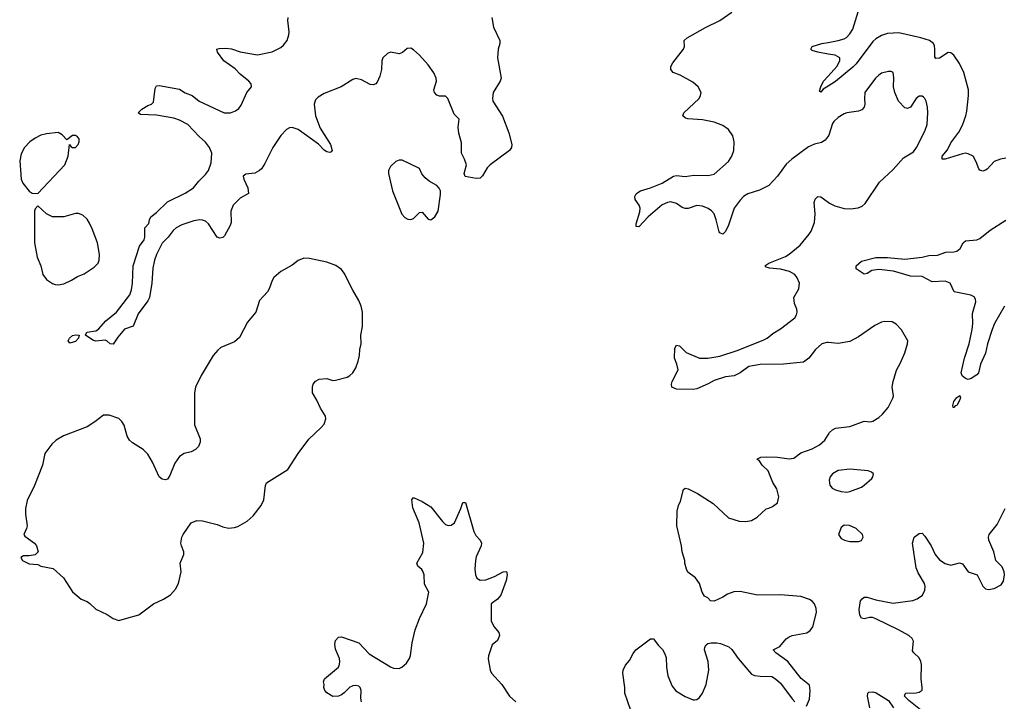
# Model space of a CAD drawing. Header units: inches. Extents: x 1449094 to 1618372, y 389908 to 534307.
# Tile 291 of 494: x 1514403 to 1521219, y 453334 to 458055. Entities that reach past the tile are written whole.
import ezdxf

# ---------------------------------------------------------------- set-up
doc = ezdxf.new("R2010")
doc.units = ezdxf.units.IN
doc.header["$MEASUREMENT"] = 0
doc.layers.add('B5415', color=7, linetype='Continuous')
doc.layers.add('B5425', color=7, linetype='Continuous')

msp = doc.modelspace()

# ---------------------------------------------------------------- linework, layer by layer
at = {"layer": 'B5415', "color": 5}
for points, elevation in [([(1520000, 457248), (1519980.2, 457219.8), (1519954.3, 457205.7), (1519906.5, 457193.5), (1519864.6, 457175.4), (1519748.2, 457090), (1519710, 457053.6), (1519648.3, 456971.7), (1519590, 456907.3), (1519525.7, 456874.3), (1519444.9, 456850), (1519414.9, 456830), (1519390, 456806), (1519349.3, 456750.7), (1519310, 456633.2), (1519290, 456589), (1519270, 456569), (1519250, 456579), (1519246.3, 456586.3), (1519225.4, 456670), (1519209.8, 456709.8), (1519191.8, 456731.8), (1519170, 456747.8), (1519130, 456763), (1519090, 456767.8), (1519030, 456748), (1519010, 456748), (1518990, 456754.7), (1518950, 456782), (1518910, 456792.9), (1518886.8, 456790), (1518850, 456772.6), (1518753.4, 456690), (1518690, 456620.7), (1518670, 456622), (1518670, 456642), (1518695.2, 456724.8), (1518698.2, 456750), (1518692.3, 456770), (1518663.8, 456810), (1518661.8, 456830), (1518670.7, 456849.3), (1518681.6, 456858.4), (1518702, 456870), (1518770, 456891), (1518850, 456923), (1518930, 456972.1), (1518950, 456976.2), (1519010, 456970.2), (1519070, 456978.3), (1519170, 456974.9), (1519210, 456986), (1519310, 457074), (1519333.5, 457110), (1519346.9, 457150), (1519348.4, 457210), (1519339.1, 457250), (1519310, 457294), (1519270, 457321.5), (1519210, 457346.6), (1519130, 457361.7), (1519027.8, 457367.8), (1519012.3, 457372.3), (1518994, 457390), (1519001.2, 457410), (1519106, 457510), (1519117.2, 457530), (1519121.2, 457550), (1519101.2, 457590), (1519062.8, 457622.8), (1518975.1, 457670), (1518927.7, 457690), (1518911.4, 457710), (1518910.6, 457730), (1518924, 457756), (1518999.5, 457850), (1519006, 457870), (1519004, 457910), (1519024, 457930), (1519150, 458002), (1519250, 458050.4), (1519332.3, 458107.7)], 640), ([(1517671.6, 458070), (1517683.8, 458003.8), (1517726.8, 457910), (1517726.8, 457890), (1517714.8, 457850), (1517710.8, 457790), (1517735.5, 457650), (1517730, 457628.7), (1517681, 457550), (1517676, 457510), (1517678.8, 457490), (1517745.9, 457385.9), (1517790, 457270.7), (1517811.1, 457190), (1517807.6, 457170), (1517793.8, 457150), (1517659.5, 457050), (1517640.3, 457030), (1517607.1, 456972.9), (1517590, 456958), (1517563.8, 456956.2), (1517487.6, 456970), (1517481, 456990), (1517496.9, 457050), (1517483.1, 457090), (1517462.6, 457130), (1517461.5, 457201.5), (1517443.7, 457270), (1517439.4, 457310), (1517445.8, 457365.8), (1517410, 457400.5), (1517367.6, 457510), (1517350, 457526), (1517310, 457525.6), (1517291.5, 457531.5), (1517274.5, 457550), (1517269.4, 457570), (1517288.6, 457630), (1517286.4, 457650), (1517270, 457686), (1517230, 457743.5), (1517170, 457809.7), (1517130, 457847.3), (1517110, 457857.6), (1517084.9, 457855.1), (1517053, 457827), (1517030, 457819.3), (1516970, 457829.3), (1516950, 457820.9), (1516918, 457790), (1516910.5, 457770), (1516907.7, 457710), (1516896.1, 457663.9), (1516878.5, 457621.5), (1516868.7, 457611.3), (1516850, 457605.1), (1516830, 457605.6), (1516770, 457639.6), (1516730, 457647), (1516710, 457642), (1516628.8, 457591.2), (1516510, 457542.9), (1516470, 457518.7), (1516450, 457500.9), (1516441.7, 457470), (1516451.8, 457390), (1516484.1, 457304.1), (1516554.9, 457190), (1516566.8, 457150), (1516559.9, 457140.1), (1516550, 457136), (1516530, 457140.7), (1516510, 457152), (1516472.3, 457192.3), (1516330, 457295.6), (1516290, 457309.6), (1516270, 457306), (1516250, 457295.4), (1516210, 457253.3), (1516154.7, 457170), (1516101.2, 457058.8), (1516077, 457023), (1516062.8, 457010), (1516030, 456993), (1515970, 456985.6), (1515950, 456971.5), (1515954, 456950), (1515981.8, 456890), (1515988.4, 456851.6), (1515930, 456819.6), (1515881.6, 456770), (1515864.9, 456730), (1515866.4, 456650), (1515860.4, 456630), (1515821.5, 456558.5), (1515810, 456547.3), (1515790, 456541.6), (1515770, 456549.6), (1515710, 456642), (1515690, 456660.7), (1515670, 456667.6), (1515650, 456669.6), (1515610, 456661.1), (1515526.1, 456633.9), (1515486.8, 456613.2), (1515465.2, 456594.8), (1515431.8, 456550), (1515390, 456507.8), (1515350.2, 456430), (1515335.9, 456390), (1515325.2, 456334.8), (1515318.9, 456230), (1515300.9, 456130), (1515290, 456107.3), (1515222.6, 456017.4), (1515190, 455932.7), (1515128.1, 455911.9), (1515082.8, 455857.2), (1515050, 455808.7), (1515030, 455809), (1515010, 455829), (1514995.1, 455835.1), (1514930, 455829.6), (1514910, 455836), (1514858, 455870), (1514868, 455890), (1514930, 455900.5), (1514950, 455912.7), (1515000.5, 455970), (1515074, 456030), (1515165.1, 456150), (1515176.4, 456183.6), (1515183.9, 456230), (1515189.1, 456350.9), (1515233.7, 456486.3), (1515264.2, 456530), (1515269.6, 456550), (1515270, 456614), (1515296.4, 456643.6), (1515301.2, 456670), (1515312, 456690), (1515350, 456719.5), (1515426.3, 456793.7), (1515550, 456854.3), (1515606, 456890), (1515642.4, 456937.6), (1515690, 456984), (1515709.8, 457010), (1515730, 457062.8), (1515733.5, 457130), (1515718.4, 457170), (1515690, 457207.1), (1515645.8, 457245.8), (1515567.3, 457330), (1515510, 457359.8), (1515470, 457372.7), (1515350, 457393.8), (1515238.6, 457398.6), (1515222.7, 457410), (1515250, 457434.9), (1515290, 457462), (1515316, 457470), (1515330, 457484), (1515340.5, 457579.5), (1515350, 457597.3), (1515370, 457599.1), (1515510, 457574.8), (1515548.5, 457548.5), (1515598, 457530), (1515646, 457490), (1515818, 457410), (1515862, 457410), (1515896.4, 457423.6), (1515920.1, 457439.9), (1515937.1, 457462.9), (1515976, 457550), (1516009, 457590), (1516006, 457610), (1515989.4, 457630), (1515930, 457677), (1515895.8, 457715.8), (1515816, 457770), (1515773.2, 457830), (1515768.7, 457850), (1515784.8, 457855.2), (1515830, 457857.1), (1515870, 457853), (1515930, 457833.4), (1516050, 457810.7), (1516150, 457832.4), (1516210, 457861.6), (1516230, 457878), (1516255.6, 457910), (1516266.3, 457950), (1516268.2, 457971.8), (1516258.9, 458050), (1516263, 458070)], 640), ([(1520000, 457817.2), (1519928, 457830), (1519890, 457842.7), (1519879, 457850), (1519889, 457870), (1519955.3, 457890), (1520000, 457897.9)], 620), ([(1520000, 457595.9), (1519965.5, 457574.5), (1519950, 457554), (1519940.9, 457560.9), (1519948.4, 457590), (1519968.7, 457630), (1520000, 457664.2)], 620), ([(1520000, 455819.3), (1519990, 455820.5), (1519956.3, 455810), (1519911.8, 455770), (1519867, 455710), (1519830, 455684.2), (1519691.3, 455668.7), (1519530, 455667.1), (1519450, 455654), (1519390, 455609.6), (1519350, 455587.8), (1519290, 455580.7), (1519210, 455557), (1519170, 455532.3), (1519090, 455499), (1519066.4, 455493.6), (1518950, 455495.3), (1518918, 455510), (1518915.3, 455530), (1518921.2, 455550), (1518961.2, 455630), (1518952.7, 455670), (1518937.2, 455710), (1518939, 455781), (1518950, 455802), (1518970, 455796), (1519018, 455750), (1519110.4, 455710.4), (1519166, 455710), (1519250, 455725.7), (1519370, 455764.2), (1519550, 455834.4), (1519578, 455850), (1519617.2, 455882.8), (1519670, 455914), (1519769.3, 455990), (1519780.7, 456010), (1519784.5, 456030), (1519782, 456050), (1519766.6, 456090), (1519762.7, 456130), (1519796, 456190), (1519801.2, 456230), (1519786.3, 456266.3), (1519768.7, 456290), (1519731.5, 456311.5), (1519670, 456327.6), (1519593.2, 456333.2), (1519570, 456342), (1519562, 456350), (1519589, 456370), (1519704.9, 456415.1), (1519730, 456430.3), (1519805.4, 456494.6), (1519868.5, 456570), (1519882.3, 456590), (1519905.7, 456650), (1519909.7, 456710), (1519904.2, 456790), (1519910, 456811), (1519929, 456830), (1519950, 456827.7), (1520000, 456792)], 640), ([(1519850, 453301.6), (1519870.6, 453350), (1519874.8, 453410), (1519870, 453445.2), (1519812.6, 453492.6), (1519721.6, 453610), (1519638, 453670), (1519619, 453690), (1519666.3, 453713.7), (1519710, 453768), (1519730, 453781.3), (1519750.4, 453790.4), (1519851.6, 453808.4), (1519876.2, 453823.8), (1519892.7, 453850), (1519918.7, 453950), (1519918, 453978), (1519905.6, 454010), (1519890, 454027.3), (1519870, 454039.7), (1519810, 454059.6), (1519670, 454072.3), (1519510, 454069.6), (1519390, 454095.1), (1519347.7, 454092.3), (1519303.5, 454076.5), (1519270, 454055.3), (1519210, 454028), (1519186, 454030), (1519166, 454050), (1519143.1, 454063.1), (1519128, 454090), (1519108.7, 454150), (1519082, 454190), (1519029.3, 454229.3), (1519019, 454250), (1519008.7, 454290), (1519008.7, 454310), (1518989, 454370), (1518985.2, 454410), (1518953.2, 454550), (1518954, 454650), (1518964, 454690), (1518978.6, 454721.4), (1518998, 454802), (1519010, 454811), (1519030, 454806), (1519094.4, 454774.4), (1519203.5, 454703.5), (1519310, 454604.9), (1519382.8, 454582.8), (1519430, 454579.3), (1519470, 454585.5), (1519509.2, 454610), (1519570, 454666.8), (1519590, 454671), (1519615.5, 454684.5), (1519648.7, 454710), (1519659, 454750), (1519644.7, 454804.7), (1519617.2, 454850), (1519584, 454930), (1519544, 454970), (1519522, 455002), (1519508.7, 455010), (1519510, 455014), (1519534.6, 455025.4), (1519572.3, 455027.7), (1519650, 455024.4), (1519730, 455012.7), (1519761.6, 455018.4), (1519810, 455055.5), (1519890, 455082.6), (1519939.5, 455110), (1519976.1, 455143.9), (1520000, 455180.8)], 640), ([(1516769.6, 453330), (1516763.9, 453356.1), (1516766.6, 453410), (1516759.3, 453430), (1516750, 453438), (1516730, 453444.5), (1516710, 453440.7), (1516689, 453431), (1516650, 453392.3), (1516630, 453379.5), (1516610, 453369.6), (1516570, 453366.6), (1516530, 453393.2), (1516516, 453410), (1516509.7, 453429.7), (1516511.8, 453450), (1516507.1, 453470), (1516514.5, 453490), (1516609.5, 453570), (1516617, 453590), (1516620.7, 453610), (1516616.2, 453630), (1516590, 453695.3), (1516584.7, 453730), (1516590, 453754.8), (1516610, 453778.4), (1516630, 453781.6), (1516750, 453739.3), (1516823.4, 453663.4), (1516970, 453572), (1516990, 453564.2), (1517030, 453562.4), (1517049.7, 453570.3), (1517081.6, 453598.4), (1517100.9, 453630), (1517109.6, 453650.4), (1517120.1, 453739.9), (1517140.7, 453830), (1517170, 453906.8), (1517218.4, 454010), (1517235.1, 454090), (1517205.2, 454145.2), (1517202.6, 454210), (1517194.6, 454234.6), (1517187, 454247), (1517159.3, 454270), (1517152.3, 454290), (1517194.9, 454365.1), (1517200.4, 454430), (1517168.3, 454570), (1517125.6, 454674.4), (1517119, 454730), (1517130, 454744.7), (1517190, 454718.8), (1517250, 454681), (1517330, 454578.8), (1517350, 454558.8), (1517370, 454550.8), (1517390, 454554), (1517412.3, 454570), (1517458, 454670), (1517470, 454712), (1517490, 454712), (1517548.2, 454510), (1517561.7, 454481.7), (1517590.7, 454450), (1517600.7, 454430), (1517598, 454410), (1517564.2, 454335.8), (1517558, 454310), (1517553.7, 454250), (1517558.4, 454210), (1517567.2, 454187.2), (1517590, 454173), (1517630, 454175.8), (1517690, 454198.4), (1517750, 454230.6), (1517773.7, 454233.7), (1517777.1, 454210), (1517770.3, 454170), (1517733.4, 454070), (1517710, 454042), (1517667.3, 454010), (1517668.1, 453888.1), (1517686.8, 453850), (1517720.7, 453810), (1517725.5, 453790), (1517710, 453756), (1517674.2, 453725.8), (1517648.5, 453650), (1517647.3, 453627.3), (1517660.4, 453550), (1517668.8, 453528.8), (1517740.5, 453450), (1517794, 453370), (1517838.8, 453330)], 640), ([(1518654.7, 453210), (1518591.8, 453390), (1518593.3, 453430), (1518579.5, 453530), (1518580.9, 453550), (1518596.6, 453583.4), (1518624.1, 453615.9), (1518650, 453664.7), (1518669.2, 453690), (1518770, 453766), (1518790, 453766), (1518798.5, 453758.5), (1518823.4, 453723.4), (1518853.7, 453693.7), (1518867.7, 453667.7), (1518878, 453638), (1518880.5, 453570), (1518890.4, 453510), (1518919, 453439), (1518945.9, 453405.9), (1519010, 453366.8), (1519064.5, 453344.5), (1519076, 453344), (1519090, 453346.8), (1519110, 453360.7), (1519130, 453390.8), (1519156.3, 453450), (1519174.7, 453550), (1519169.7, 453609.7), (1519143.7, 453690), (1519146, 453710), (1519154.5, 453725.5), (1519166.3, 453733.7), (1519190, 453738.7), (1519230, 453738.9), (1519254.3, 453734.3), (1519311.8, 453711.8), (1519334, 453694), (1519378, 453630), (1519470, 453522), (1519490, 453512.7), (1519530, 453507.3), (1519610, 453506.8), (1519636, 453490), (1519670, 453458.8), (1519750, 453350.7), (1519770, 453330.6)], 640)]:
    msp.add_lwpolyline(points, dxfattribs=dict(at, elevation=elevation))
for points, elevation in [([(1514670, 457273.5), (1514590, 457265.7), (1514550, 457255.4), (1514510, 457235.4), (1514473, 457210), (1514436.3, 457170), (1514414.6, 457125.4), (1514403.4, 457076.6), (1514414, 456950), (1514424.1, 456924.1), (1514468.1, 456868.1), (1514490, 456854.8), (1514530, 456851), (1514715.1, 457050), (1514739.6, 457110), (1514749.1, 457190.9), (1514756.9, 457176.9), (1514770, 457171), (1514790, 457171), (1514809, 457190), (1514816, 457210), (1514816, 457230), (1514804.1, 457244.1), (1514790, 457252), (1514770, 457252), (1514730, 457222), (1514697.8, 457257.8)], 660), ([(1517030, 457082.7), (1517006.2, 457073.8), (1516970, 457039), (1516956.3, 457010), (1516955.5, 456990), (1516983, 456870), (1517048.7, 456708.7), (1517070, 456684.9), (1517090, 456674), (1517110, 456670.7), (1517130, 456678.8), (1517170, 456720.7), (1517190, 456722.8), (1517230, 456673.4), (1517250, 456668), (1517278, 456690), (1517299.6, 456730), (1517316.2, 456843.8), (1517315.4, 456870), (1517308.3, 456888.3), (1517290, 456907), (1517237.2, 456937.2), (1517210, 456959.3), (1517188.1, 456988.1), (1517170, 457024), (1517162, 457030), (1517050, 457081.2)], 660), ([(1514530, 456766), (1514510, 456746), (1514506, 456730), (1514507, 456510), (1514523.8, 456410), (1514550.6, 456350), (1514563, 456290), (1514590, 456256.3), (1514630, 456228), (1514650, 456220.5), (1514670, 456219.1), (1514710, 456225.5), (1514762, 456250), (1514802.5, 456277.5), (1514850, 456294.8), (1514919.1, 456340.9), (1514946.6, 456370), (1514953.6, 456390), (1514956.3, 456430), (1514942.9, 456510), (1514906.2, 456606.2), (1514886.2, 456646.2), (1514870, 456672.7), (1514841, 456701), (1514810, 456714), (1514790, 456713.6), (1514710, 456689.5), (1514630, 456689.3), (1514588.7, 456710)], 660), ([(1516370, 456402.4), (1516330, 456387), (1516290, 456355.1), (1516211, 456310), (1516162.8, 456270), (1516150, 456248.7), (1516130.4, 456190), (1516118.4, 456170), (1516063.8, 456110), (1516039.1, 456030), (1515980.3, 455959.7), (1515925.4, 455854.6), (1515890, 455824.2), (1515796.2, 455783.8), (1515773.9, 455766.1), (1515743.1, 455730), (1515659.3, 455590), (1515620.7, 455510), (1515614, 455470), (1515613.4, 455250), (1515652.1, 455152.1), (1515652.1, 455127.9), (1515640.3, 455099.7), (1515621.1, 455078.9), (1515590, 455062.9), (1515541, 455050), (1515510, 455029.2), (1515476.7, 454983.3), (1515442.5, 454897.5), (1515426.8, 454873.2), (1515410, 454869.3), (1515390, 454872.7), (1515370, 454889.2), (1515321.7, 454990), (1515290, 455045.1), (1515258.2, 455078.2), (1515183.7, 455123.7), (1515163.3, 455143.3), (1515147.6, 455170), (1515126.2, 455246.2), (1515111.3, 455271.3), (1515090, 455292), (1515023.5, 455316.5), (1514983.4, 455316.6), (1514924, 455270), (1514870, 455236.2), (1514707.6, 455172.4), (1514656, 455144), (1514625.2, 455114.8), (1514576.3, 455050), (1514562, 454970), (1514506.8, 454830), (1514455.2, 454724.8), (1514443, 454670), (1514443, 454630), (1514454.8, 454550), (1514451, 454530), (1514431, 454490), (1514438.8, 454478.8), (1514506, 454430), (1514518.8, 454410), (1514530.7, 454369.3), (1514510, 454348.7), (1514470, 454341.2), (1514430, 454342), (1514412, 454330), (1514422, 454310), (1514470, 454286.8), (1514530, 454281), (1514550, 454271), (1514634.4, 454254.4), (1514707.3, 454190), (1514770, 454091.3), (1514830, 454041), (1514870, 454024.7), (1514890, 454011.3), (1514930, 453971.3), (1515010, 453936), (1515050, 453906.8), (1515090, 453894.8), (1515130, 453904.9), (1515227.5, 453932.5), (1515329.2, 454010), (1515398, 454042), (1515448.4, 454071.6), (1515482.9, 454110), (1515502, 454150), (1515521.3, 454230), (1515514, 454290), (1515539.3, 454350), (1515539.3, 454370), (1515522.7, 454410), (1515519.3, 454430), (1515526, 454470), (1515534, 454490), (1515589.5, 454570.5), (1515630, 454586.8), (1515670, 454584.9), (1515770, 454559.3), (1515810, 454541.6), (1515850, 454534.4), (1515890, 454538.4), (1515914.1, 454545.9), (1515977.1, 454582.9), (1516020.5, 454619.5), (1516076, 454690), (1516092.7, 454730), (1516104, 454830), (1516112.9, 454847.1), (1516260.1, 454939.9), (1516332, 455050), (1516404.5, 455150), (1516489.7, 455230.3), (1516510, 455254.8), (1516522.9, 455290), (1516519.5, 455310), (1516484.9, 455364.9), (1516459.8, 455419.8), (1516429.7, 455470), (1516429.7, 455510), (1516435.1, 455530), (1516450, 455550.8), (1516475.5, 455564.5), (1516530, 455570.7), (1516570, 455556), (1516590, 455558.8), (1516670, 455579.1), (1516689.6, 455590.4), (1516709.6, 455610.4), (1516730, 455644.7), (1516746.6, 455690), (1516755.1, 455730), (1516758, 455770), (1516767, 455810), (1516765.1, 455870), (1516777.6, 455930), (1516776.9, 456030), (1516767.8, 456070), (1516751.6, 456110), (1516710, 456181.2), (1516650, 456299.5), (1516630, 456324.2), (1516592.2, 456352.2), (1516530, 456376.1), (1516410, 456401)], 660), ([(1514750, 455815.3), (1514739, 455830), (1514749, 455850), (1514770, 455866.8), (1514790, 455873), (1514814, 455870), (1514811, 455850), (1514790, 455826.6)], 640)]:
    msp.add_lwpolyline(points, close=True, dxfattribs=dict(at, elevation=elevation))
at = {"layer": 'B5425', "color": 5}
for points, elevation in [([(1520000, 457897.9), (1520070, 457910.2), (1520110, 457922.7), (1520127.1, 457932.9), (1520150, 457957.6), (1520170.8, 457990), (1520207.4, 458110)], 620), ([(1521230, 457097.2), (1521194, 457090), (1521150, 457072.7), (1521099.9, 457020.1), (1521090, 457012.3), (1521070, 457006.6), (1521050, 457013.2), (1521043, 457023), (1521025.6, 457070), (1521003.7, 457110), (1520970, 457126), (1520950, 457129.7), (1520930, 457127.1), (1520810, 457089.8), (1520789.3, 457090), (1520789.7, 457110), (1520826.9, 457153.1), (1520850, 457201.3), (1520904.9, 457275.1), (1520930, 457324.9), (1520952.8, 457390), (1520958.8, 457421.2), (1520971.8, 457530), (1520970.8, 457570), (1520938.9, 457690), (1520910, 457751), (1520870, 457809.8), (1520850, 457825.3), (1520830, 457827.6), (1520770, 457788.9), (1520746.3, 457786.3), (1520737.4, 457797.4), (1520739.1, 457850), (1520735, 457875), (1520728.5, 457890), (1520702, 457910), (1520642.4, 457930), (1520490, 457963.8), (1520410, 457960.6), (1520370, 457946.5), (1520330, 457923.7), (1520310, 457904.1), (1520193.2, 457750), (1520170, 457726.3), (1520051.9, 457628.1), (1520000, 457595.9)], 620), ([(1520000, 457664.2), (1520060.4, 457730), (1520080.5, 457770), (1520080.7, 457790), (1520048.6, 457808.6), (1520000, 457817.2)], 620), ([(1520000, 456792), (1520010, 456784.9), (1520045.5, 456765.5), (1520110, 456746.4), (1520155.3, 456744.7), (1520207.7, 456752.3), (1520235.8, 456764.2), (1520256.9, 456783.1), (1520355.6, 456930), (1520450, 457018.4), (1520521.8, 457098.2), (1520590, 457141.1), (1520612.1, 457170), (1520670, 457282), (1520685.1, 457330), (1520689.7, 457409.7), (1520687.3, 457450), (1520678, 457490), (1520670, 457508.7), (1520658.9, 457518.9), (1520650, 457525.2), (1520630, 457525.2), (1520610, 457509.3), (1520570.3, 457449.7), (1520550, 457439.6), (1520530, 457444.2), (1520488, 457490), (1520462, 457550), (1520453, 457590), (1520454.2, 457654.2), (1520449, 457689), (1520436, 457696), (1520416.5, 457696.5), (1520370, 457683.7), (1520350, 457672), (1520328, 457650), (1520253.4, 457550), (1520250.4, 457510), (1520254.6, 457470), (1520250.3, 457450), (1520232.4, 457430), (1520210, 457420.9), (1520129, 457411), (1520110, 457404.2), (1520070, 457378.7), (1520038.4, 457350), (1520030, 457336), (1520004.9, 457255.1), (1520000, 457248)], 640), ([(1521219.7, 456070), (1521152.4, 455950), (1521135.2, 455910), (1521102.4, 455810), (1521090, 455746), (1521054.9, 455670), (1521040.5, 455610), (1521030, 455596), (1520990, 455569.3), (1520970, 455564), (1520950, 455569), (1520927.5, 455587.5), (1520921.6, 455610), (1520944.2, 455710), (1520975.6, 455810), (1520996.2, 455910), (1521001.2, 455950), (1520999.1, 456020.9), (1521021.2, 456101.2), (1521018.9, 456118.9), (1521010, 456135.1), (1520987.8, 456147.8), (1520871.2, 456171.2), (1520844.4, 456230), (1520810, 456244.5), (1520719.5, 456239.5), (1520650, 456276.5), (1520570, 456279.8), (1520453, 456313), (1520350, 456325.8), (1520302.4, 456317.6), (1520270, 456298), (1520250, 456293.2), (1520193.2, 456330), (1520192.7, 456350), (1520230, 456381.6), (1520330, 456407.1), (1520410, 456409.1), (1520530, 456395.5), (1520650, 456410.9), (1520697.6, 456422.4), (1520755.7, 456424.3), (1520815.2, 456444.8), (1520870, 456446.9), (1520890, 456451.8), (1520914.7, 456470), (1520935.6, 456510), (1520950, 456524.4), (1521029.8, 456530.2), (1521050, 456540.3), (1521122.4, 456597.6), (1521230, 456666.8)], 620), ([(1520000, 455180.8), (1520010, 455196.3), (1520030, 455215.5), (1520050, 455225.5), (1520150, 455237.6), (1520250, 455275.5), (1520290, 455270.8), (1520310, 455274.8), (1520350, 455299.1), (1520377.1, 455322.9), (1520416, 455370), (1520446.8, 455433.2), (1520452.3, 455450), (1520442, 455510), (1520449.6, 455550), (1520471.9, 455628.1), (1520500.7, 455679.3), (1520531.3, 455748.7), (1520549.5, 455810), (1520551.6, 455831.6), (1520507.1, 455907.1), (1520470, 455946), (1520442, 455962), (1520390, 455964.5), (1520370, 455959.5), (1520323.6, 455936.4), (1520210, 455858.4), (1520150, 455826), (1520068.3, 455811.7), (1520000, 455819.3)], 640), ([(1520650, 453266), (1520558.8, 453338.8), (1520529.2, 453370), (1520533.2, 453386.8), (1520538, 453390), (1520610, 453392), (1520630, 453397.6), (1520649.6, 453410.4), (1520651.8, 453430), (1520643.6, 453490), (1520646, 453590), (1520642.4, 453610), (1520630, 453634.5), (1520592, 453670), (1520584.2, 453684.2), (1520589.7, 453750), (1520582, 453770), (1520557.6, 453790), (1520487.8, 453830), (1520330, 453905.8), (1520306.3, 453913.7), (1520286.2, 453913.8), (1520250, 453905.3), (1520230, 453909.8), (1520219.6, 453930), (1520214, 453970), (1520224.2, 454030), (1520235.2, 454044.8), (1520250, 454054.4), (1520270, 454056.4), (1520330, 454036.5), (1520450, 454014.9), (1520586.6, 454033.4), (1520615.8, 454044.2), (1520652.3, 454070), (1520670, 454104.7), (1520671.3, 454130), (1520666, 454150), (1520623.9, 454223.9), (1520610, 454259), (1520583, 454430), (1520594.5, 454470), (1520630, 454497.1), (1520650, 454498), (1520670, 454477.3), (1520714, 454410), (1520741.3, 454350), (1520770, 454314.9), (1520810, 454288.2), (1520850, 454278), (1520910, 454294), (1520930, 454286.8), (1520970, 454230.6), (1521030.3, 454210.3), (1521070, 454130.7), (1521090, 454113.4), (1521110, 454108), (1521150, 454114.9), (1521198.3, 454141.7), (1521214.5, 454165.5), (1521220.5, 454210), (1521218.7, 454230), (1521204.9, 454264.9), (1521160.7, 454310), (1521146, 454370), (1521113.3, 454450), (1521109.7, 454470), (1521113.6, 454490), (1521170, 454559.1), (1521225.6, 454670)], 620), ([(1520288.3, 453290), (1520273.3, 453370), (1520275.1, 453390), (1520282.6, 453397.4), (1520310, 453398.9), (1520332.2, 453392.2), (1520418.7, 453338.7), (1520453, 453290)], 620)]:
    msp.add_lwpolyline(points, dxfattribs=dict(at, elevation=elevation))
for points, elevation in [([(1520870, 455368.7), (1520866, 455370), (1520863.1, 455383.1), (1520869.3, 455410), (1520890, 455438), (1520912, 455452), (1520916, 455436), (1520910, 455418), (1520890, 455384), (1520879.6, 455380.4)], 620), ([(1520150, 454942.7), (1520070, 454932.4), (1520030.5, 454910), (1520014.4, 454890), (1520006.9, 454866.9), (1520012.1, 454832.1), (1520027.7, 454810), (1520050, 454798.4), (1520090, 454788.4), (1520130, 454783.7), (1520150, 454786.7), (1520230, 454818), (1520250, 454830.6), (1520301.5, 454878.5), (1520309.2, 454890), (1520313.2, 454910), (1520300.7, 454920.7), (1520278, 454930)], 640), ([(1520110, 454554), (1520090, 454538), (1520071.3, 454490), (1520090, 454461), (1520112, 454450), (1520150, 454442), (1520210, 454440.7), (1520230, 454447.3), (1520242.7, 454470), (1520238, 454490), (1520194, 454530), (1520147.3, 454552.7)], 640)]:
    msp.add_lwpolyline(points, close=True, dxfattribs=dict(at, elevation=elevation))

doc.saveas('drawing.dxf')
